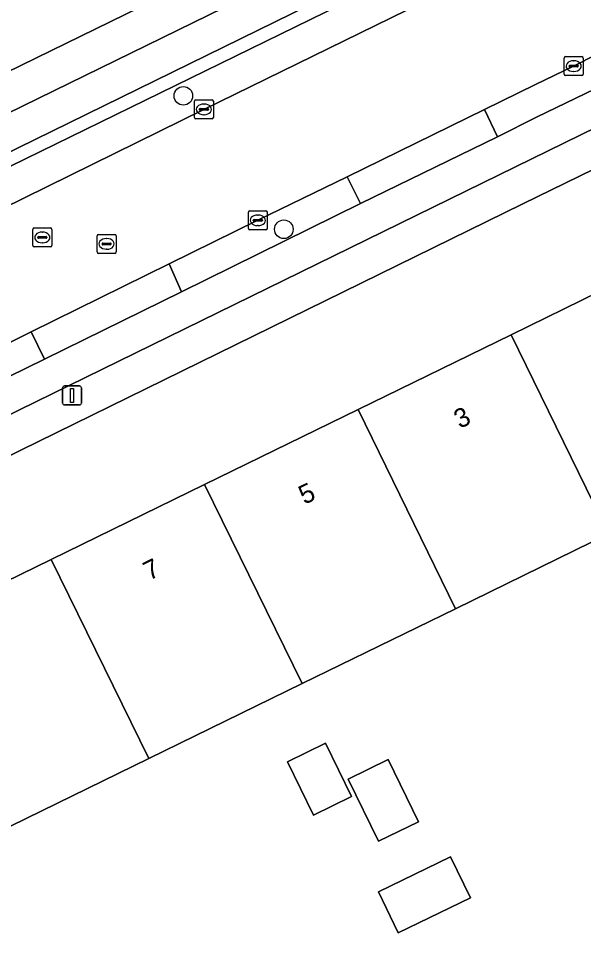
# Model space of a CAD drawing. Extents: x 160455 to 162082, y 388339 to 389736.
# Drawn here: x 160843.03 to 160872.78, y 388835.85 to 388885.46 of the extents above; entities that cross this region are included whole.
import ezdxf

# ---------------------------------------------------------------- set-up
doc = ezdxf.new("R2010")
doc.units = 0
for name, color, linetype in [('IMGEO_Berm_groen', 7, 'Continuous'), ('IMGEO_Boom', 7, 'Continuous'), ('IMGEO_Erf', 7, 'Continuous'), ('IMGEO_Fietspad_gesloten', 7, 'Continuous'), ('IMGEO_Fietspad_open', 7, 'Continuous'), ('IMGEO_Kolk', 7, 'Continuous'), ('IMGEO_Lichtmast', 7, 'Continuous'), ('IMGEO_Pand', 7, 'Continuous'), ('IMGEO_Pand_nummerreeks', 7, 'Continuous'), ('IMGEO_Parkeervlak_open', 7, 'Continuous'), ('IMGEO_Rijbaan_lokaal_gesloten', 7, 'Continuous'), ('IMGEO_Rioolput', 7, 'Continuous'), ('IMGEO_Verkeerseiland_open', 7, 'Continuous'), ('IMGEO_Voetpad_open', 7, 'Continuous')]:
    doc.layers.add(name, color=color, linetype=linetype)

msp = doc.modelspace()

# ---------------------------------------------------------------- linework, layer by layer
at = {"layer": 'IMGEO_Berm_groen'}
for points in [[(160875.412, 388882.733), (160874.659, 388884.176), (160872.282, 388882.972), (160870.262, 388882.003), (160867.584, 388880.687), (160868.27, 388879.237), (160870.367, 388880.302)], [(160861.035, 388875.725), (160860.334, 388877.136), (160855.63, 388874.844), (160850.95, 388872.547), (160851.6, 388871.082)], [(160844.374, 388867.53), (160843.672, 388868.965), (160840.796, 388867.541), (160839.938, 388867.126), (160835.602, 388865.027), (160835.171, 388864.819), (160835.881, 388863.365)]]:
    msp.add_lwpolyline(points, close=True, dxfattribs=at)
at = {"layer": 'IMGEO_Boom'}
for centre in [(160851.704, 388881.404), (160857.002, 388874.372)]:
    msp.add_circle(centre, 0.489, dxfattribs=at)
at = {"layer": 'IMGEO_Erf'}
for points in [[(160842.385, 388882.64), (160868.202, 388895.257)], [(160876.34, 388878.995), (160869.603, 388875.706), (160825.107, 388853.891), (160832.7, 388838.342), (160837.199, 388829.157), (160843.446, 388832.228), (160866.085, 388785.973), (160863.24, 388784.572), (160868.516, 388773.685), (160872.989, 388774.58)]]:
    msp.add_lwpolyline(points, dxfattribs=at)
for points in [[(160841.784, 388842.524), (160833.503, 388838.478), (160828.537, 388848.637), (160828.406, 388848.582), (160828.242, 388848.909), (160836.639, 388853.011), (160844.731, 388856.965), (160852.814, 388860.914), (160860.915, 388864.872), (160868.98, 388868.813), (160877.369, 388872.911), (160877.532, 388872.579), (160877.442, 388872.535), (160878.807, 388869.754), (160880.916, 388870.788), (160882.628, 388867.298), (160880.52, 388866.263), (160882.426, 388862.378), (160874.128, 388858.324), (160866.044, 388854.375), (160857.969, 388850.43), (160849.877, 388846.477)], [(160858.561, 388843.495), (160857.189, 388846.303), (160859.205, 388847.288), (160860.577, 388844.48)], [(160861.992, 388842.12), (160860.394, 388845.391), (160862.51, 388846.424), (160864.108, 388843.153)], [(160863.034, 388837.301), (160861.991, 388839.462), (160865.793, 388841.296), (160866.836, 388839.134)]]:
    msp.add_lwpolyline(points, close=True, dxfattribs=at)
at = {"layer": 'IMGEO_Fietspad_gesloten'}
for points in [[(160935.958, 388926.245), (160935.472, 388926.041), (160929.623, 388923.115), (160929.542, 388923.081), (160924.149, 388920.448), (160820.314, 388869.678), (160812.524, 388865.895), (160804.151, 388861.828), (160752.018, 388836.29), (160739.38, 388830.051), (160696.889, 388809.242), (160688.114, 388804.953), (160688.97, 388803.215), (160707.492, 388812.318), (160716.69, 388816.833), (160716.639, 388816.936), (160723.758, 388820.418), (160723.804, 388820.325), (160740.999, 388828.766), (160761.388, 388838.743), (160804.958, 388860.084), (160820.353, 388867.581)], [(160820.353, 388867.581), (160909.887, 388911.468), (160925.131, 388918.94), (160926.09, 388919.406), (160929.273, 388920.954), (160932.035, 388922.279)]]:
    msp.add_lwpolyline(points, dxfattribs=at)
at = {"layer": 'IMGEO_Fietspad_open'}
for points in [[(160936.65, 388912.778), (160936.045, 388912.477), (160933.62, 388911.27), (160933.39, 388911.155), (160932.517, 388910.743), (160888.134, 388888.983), (160875.412, 388882.733), (160870.367, 388880.302), (160868.27, 388879.237), (160861.035, 388875.725), (160851.6, 388871.082), (160844.374, 388867.53), (160835.881, 388863.365), (160828.618, 388859.824), (160821.23, 388856.204)], [(160822.105, 388854.6), (160868.356, 388877.242), (160931.655, 388908.25), (160932.559, 388908.693), (160933.452, 388909.127)]]:
    msp.add_lwpolyline(points, dxfattribs=at)
at = {"layer": 'IMGEO_Kolk'}
for p, q in [((160871.783, 388882.545), (160871.783, 388883.397)), ((160871.858, 388883.471), (160872.71, 388883.471)), ((160872.085, 388883.014), (160872.483, 388883.014)), ((160872.271, 388883.251), (160872.296, 388883.251)), ((160872.784, 388883.397), (160872.784, 388882.545)), ((160872.042, 388882.965), (160872.042, 388882.977)), ((160872.48, 388882.928), (160872.082, 388882.928)), ((160872.294, 388882.691), (160872.269, 388882.691)), ((160872.526, 388882.977), (160872.526, 388882.965)), ((160872.71, 388882.471), (160871.858, 388882.471)), ((160852.287, 388880.265), (160852.287, 388881.117)), ((160852.362, 388881.191), (160853.214, 388881.191)), ((160853.288, 388881.117), (160853.288, 388880.265)), ((160852.546, 388880.685), (160852.546, 388880.697)), ((160852.984, 388880.648), (160852.586, 388880.648)), ((160852.589, 388880.734), (160852.987, 388880.734)), ((160852.775, 388880.971), (160852.8, 388880.971)), ((160853.03, 388880.697), (160853.03, 388880.685)), ((160853.214, 388880.191), (160852.362, 388880.191)), ((160852.798, 388880.411), (160852.773, 388880.411)), ((160855.13, 388874.417), (160855.13, 388875.269)), ((160855.205, 388875.343), (160856.057, 388875.343)), ((160855.618, 388875.123), (160855.643, 388875.123)), ((160856.131, 388875.269), (160856.131, 388874.417)), ((160855.389, 388874.837), (160855.389, 388874.849)), ((160855.827, 388874.8), (160855.429, 388874.8)), ((160855.432, 388874.886), (160855.83, 388874.886)), ((160855.873, 388874.849), (160855.873, 388874.837)), ((160856.057, 388874.343), (160855.205, 388874.343)), ((160855.641, 388874.563), (160855.616, 388874.563))]:
    msp.add_line(p, q, dxfattribs=at)
for points in [[(160871.783, 388882.545), (160871.783, 388883.397)], [(160871.858, 388883.471), (160872.71, 388883.471)], [(160872.784, 388883.397), (160872.784, 388882.545)], [(160872.71, 388882.471), (160871.858, 388882.471)], [(160852.287, 388880.265), (160852.287, 388881.117)], [(160852.362, 388881.191), (160853.214, 388881.191)], [(160853.288, 388881.117), (160853.288, 388880.265)], [(160853.214, 388880.191), (160852.362, 388880.191)], [(160855.13, 388874.417), (160855.13, 388875.269)], [(160855.205, 388875.343), (160856.057, 388875.343)], [(160856.131, 388875.269), (160856.131, 388874.417)], [(160856.057, 388874.343), (160855.205, 388874.343)]]:
    msp.add_lwpolyline(points, dxfattribs=at)
for centre, radius, start, end in [((160871.86, 388883.395), 0.0765, 91.552, 178.448), ((160871.86, 388883.395), 0.0765, 91.552, 178.448), ((160872.082, 388882.974), 0.0403, 85.8775, 175.7526), ((160872.487, 388882.976), 0.0386, 1.7309, 96.639), ((160872.708, 388883.395), 0.0765, 1.552, 88.448), ((160872.708, 388883.395), 0.0765, 1.552, 88.448), ((160871.86, 388882.547), 0.0765, 181.552, 268.448), ((160871.86, 388882.547), 0.0765, 181.552, 268.448), ((160872.079, 388882.964), 0.0366, 178.938, 274.7102), ((160872.483, 388882.971), 0.043, 264.8664, 352.4533), ((160872.708, 388882.547), 0.0765, 271.552, 358.448), ((160872.708, 388882.547), 0.0765, 271.552, 358.448), ((160852.364, 388881.115), 0.0765, 91.552, 178.448), ((160852.364, 388881.115), 0.0765, 91.552, 178.448), ((160853.212, 388881.115), 0.0765, 1.552, 88.448), ((160853.212, 388881.115), 0.0765, 1.552, 88.448), ((160852.586, 388880.694), 0.0403, 85.8775, 175.7526), ((160852.583, 388880.684), 0.0366, 178.938, 274.7102), ((160852.987, 388880.691), 0.043, 264.8664, 352.4533), ((160852.991, 388880.696), 0.0386, 1.7309, 96.639), ((160852.364, 388880.267), 0.0765, 181.552, 268.448), ((160852.364, 388880.267), 0.0765, 181.552, 268.448), ((160853.212, 388880.267), 0.0765, 271.552, 358.448), ((160853.212, 388880.267), 0.0765, 271.552, 358.448), ((160855.207, 388875.267), 0.0765, 91.552, 178.448), ((160855.207, 388875.267), 0.0765, 91.552, 178.448), ((160856.055, 388875.267), 0.0765, 1.552, 88.448), ((160856.055, 388875.267), 0.0765, 1.552, 88.448), ((160855.429, 388874.846), 0.0403, 85.8775, 175.7526), ((160855.426, 388874.836), 0.0366, 178.938, 274.7102), ((160855.83, 388874.843), 0.043, 264.8664, 352.4533), ((160855.834, 388874.848), 0.0386, 1.7309, 96.639), ((160855.207, 388874.419), 0.0765, 181.552, 268.448), ((160855.207, 388874.419), 0.0765, 181.552, 268.448), ((160856.055, 388874.419), 0.0765, 271.552, 358.448), ((160856.055, 388874.419), 0.0765, 271.552, 358.448)]:
    msp.add_arc(centre, radius, start, end, dxfattribs=at)
for centre, major_axis, ratio, start_param, end_param in [((160872.27, 388882.971), (-0.387, 0.002), 0.722429, 4.712389, 7.853982), ((160872.295, 388882.971), (-0.39, 0.002), 0.717154, 1.570796, 4.712389), ((160852.774, 388880.691), (-0.387, 0.002), 0.722429, 4.712389, 7.853982), ((160852.799, 388880.691), (-0.39, 0.002), 0.717154, 1.570796, 4.712389), ((160855.617, 388874.843), (-0.387, 0.002), 0.722429, 4.712389, 7.853982), ((160855.642, 388874.843), (-0.39, 0.002), 0.717154, 1.570796, 4.712389)]:
    msp.add_ellipse(centre, major_axis=major_axis, ratio=ratio, start_param=start_param, end_param=end_param, dxfattribs=at)
at = {"layer": 'IMGEO_Lichtmast'}
for p, q in [((160845.335, 388865.214), (160845.335, 388866.014)), ((160845.335, 388866.014), (160845.335, 388865.214)), ((160845.435, 388866.114), (160846.225, 388866.114)), ((160846.225, 388866.114), (160845.435, 388866.114)), ((160846.325, 388866.014), (160846.325, 388865.214)), ((160846.325, 388865.214), (160846.325, 388866.014)), ((160846.225, 388865.114), (160845.435, 388865.114)), ((160845.435, 388865.114), (160846.225, 388865.114))]:
    msp.add_line(p, q, dxfattribs=at)
msp.add_lwpolyline([(160845.755, 388865.989), (160845.905, 388865.989), (160845.905, 388865.239), (160845.755, 388865.239), (160845.755, 388865.989)], dxfattribs=at)
for centre, start, end in [((160845.435, 388866.014), 90, 180), ((160845.435, 388866.014), 90, 180), ((160846.225, 388866.014), 0, 90), ((160846.225, 388866.014), 360, 90), ((160845.435, 388865.214), 180, 270), ((160845.435, 388865.214), 180, 270), ((160846.225, 388865.214), 270, 0), ((160846.225, 388865.214), 270, 0)]:
    msp.add_arc(centre, 0.1, start, end, dxfattribs=at)
at = {"layer": 'IMGEO_Pand'}
for points in [[(160880.52, 388866.263), (160878.807, 388869.754), (160877.442, 388872.535), (160877.532, 388872.579), (160877.369, 388872.911), (160868.98, 388868.813), (160874.128, 388858.324), (160882.426, 388862.378)], [(160866.044, 388854.375), (160874.128, 388858.324), (160868.98, 388868.813), (160860.915, 388864.872)], [(160852.814, 388860.914), (160857.969, 388850.43), (160866.044, 388854.375), (160860.915, 388864.872)], [(160849.877, 388846.477), (160857.969, 388850.43), (160852.814, 388860.914), (160844.731, 388856.965)], [(160849.877, 388846.477), (160844.731, 388856.965), (160836.639, 388853.011), (160841.784, 388842.524)], [(160857.189, 388846.303), (160858.561, 388843.495), (160860.577, 388844.48), (160859.205, 388847.288)], [(160861.992, 388842.12), (160864.108, 388843.153), (160862.51, 388846.424), (160860.394, 388845.391)], [(160863.034, 388837.301), (160866.836, 388839.134), (160865.793, 388841.296), (160861.991, 388839.462)]]:
    msp.add_lwpolyline(points, close=True, dxfattribs=at)
at = {"layer": 'IMGEO_Parkeervlak_open'}
msp.add_lwpolyline([(160866.313, 388889.309), (160836.249, 388874.605), (160837.066, 388872.948), (160837.429, 388873.127), (160852.789, 388880.69), (160868.404, 388888.341), (160869.671, 388888.959)], dxfattribs=at)
at = {"layer": 'IMGEO_Rijbaan_lokaal_gesloten'}
msp.add_lwpolyline([(160884.389, 388896.2), (160871.543, 388889.868), (160869.671, 388888.959), (160868.404, 388888.341), (160852.789, 388880.69), (160837.429, 388873.127), (160837.066, 388872.948), (160839.938, 388867.126), (160840.796, 388867.541), (160843.672, 388868.965), (160850.95, 388872.547), (160855.63, 388874.844), (160860.334, 388877.136), (160867.584, 388880.687), (160870.262, 388882.003), (160872.282, 388882.972), (160874.659, 388884.176)], dxfattribs=at)
at = {"layer": 'IMGEO_Rioolput'}
for p, q in [((160843.767, 388873.516), (160843.767, 388874.368)), ((160843.842, 388874.442), (160844.694, 388874.442)), ((160844.255, 388874.222), (160844.28, 388874.222)), ((160844.768, 388874.368), (160844.768, 388873.516)), ((160847.231, 388874.102), (160848.083, 388874.102)), ((160844.026, 388873.936), (160844.026, 388873.948)), ((160844.464, 388873.899), (160844.066, 388873.899)), ((160844.069, 388873.985), (160844.467, 388873.985)), ((160844.278, 388873.662), (160844.253, 388873.662)), ((160844.51, 388873.948), (160844.51, 388873.936)), ((160847.156, 388873.176), (160847.156, 388874.028)), ((160847.415, 388873.596), (160847.415, 388873.608)), ((160847.458, 388873.645), (160847.856, 388873.645)), ((160847.644, 388873.882), (160847.669, 388873.882)), ((160847.899, 388873.608), (160847.899, 388873.596)), ((160848.157, 388874.028), (160848.157, 388873.176)), ((160844.694, 388873.442), (160843.842, 388873.442)), ((160848.083, 388873.102), (160847.231, 388873.102)), ((160847.853, 388873.559), (160847.455, 388873.559)), ((160847.667, 388873.322), (160847.642, 388873.322))]:
    msp.add_line(p, q, dxfattribs=at)
for points in [[(160843.767, 388873.516), (160843.767, 388874.368)], [(160843.842, 388874.442), (160844.694, 388874.442)], [(160844.768, 388874.368), (160844.768, 388873.516)], [(160847.231, 388874.102), (160848.083, 388874.102)], [(160847.156, 388873.176), (160847.156, 388874.028)], [(160848.157, 388874.028), (160848.157, 388873.176)], [(160844.694, 388873.442), (160843.842, 388873.442)], [(160848.083, 388873.102), (160847.231, 388873.102)]]:
    msp.add_lwpolyline(points, dxfattribs=at)
for centre, radius, start, end in [((160843.844, 388874.366), 0.0765, 91.552, 178.448), ((160843.844, 388874.366), 0.0765, 91.552, 178.448), ((160844.692, 388874.366), 0.0765, 1.552, 88.448), ((160844.692, 388874.366), 0.0765, 1.552, 88.448), ((160847.233, 388874.026), 0.0765, 91.552, 178.448), ((160847.233, 388874.026), 0.0765, 91.552, 178.448), ((160848.081, 388874.026), 0.0765, 1.552, 88.448), ((160848.081, 388874.026), 0.0765, 1.552, 88.448), ((160844.066, 388873.945), 0.0403, 85.8775, 175.7526), ((160844.063, 388873.935), 0.0366, 178.938, 274.7102), ((160844.467, 388873.942), 0.043, 264.8664, 352.4533), ((160844.471, 388873.947), 0.0386, 1.7309, 96.639), ((160847.455, 388873.605), 0.0403, 85.8775, 175.7526), ((160847.452, 388873.595), 0.0366, 178.938, 274.7102), ((160847.856, 388873.602), 0.043, 264.8664, 352.4533), ((160847.86, 388873.607), 0.0386, 1.7309, 96.639), ((160843.844, 388873.518), 0.0765, 181.552, 268.448), ((160843.844, 388873.518), 0.0765, 181.552, 268.448), ((160844.692, 388873.518), 0.0765, 271.552, 358.448), ((160844.692, 388873.518), 0.0765, 271.552, 358.448), ((160847.233, 388873.178), 0.0765, 181.552, 268.448), ((160847.233, 388873.178), 0.0765, 181.552, 268.448), ((160848.081, 388873.178), 0.0765, 271.552, 358.448), ((160848.081, 388873.178), 0.0765, 271.552, 358.448)]:
    msp.add_arc(centre, radius, start, end, dxfattribs=at)
for centre, major_axis, ratio, start_param, end_param in [((160844.254, 388873.942), (-0.387, 0.002), 0.722429, 4.712389, 7.853982), ((160844.279, 388873.942), (-0.39, 0.002), 0.717154, 1.570796, 4.712389), ((160847.643, 388873.602), (-0.387, 0.002), 0.722429, 4.712389, 7.853982), ((160847.668, 388873.602), (-0.39, 0.002), 0.717154, 1.570796, 4.712389)]:
    msp.add_ellipse(centre, major_axis=major_axis, ratio=ratio, start_param=start_param, end_param=end_param, dxfattribs=at)
at = {"layer": 'IMGEO_Verkeerseiland_open'}
for points in [[(160902.415, 388905.053), (160903.765, 388905.697), (160903.541, 388906.153), (160910.727, 388909.682), (160909.887, 388911.468), (160820.353, 388867.581), (160804.958, 388860.084), (160761.388, 388838.743), (160740.999, 388828.766), (160723.804, 388820.325), (160724.107, 388819.706), (160738.585, 388826.804), (160740.267, 388827.638)], [(160823.121, 388868.185), (160831.931, 388872.494), (160836.249, 388874.605), (160866.313, 388889.309)]]:
    msp.add_lwpolyline(points, dxfattribs=at)
for points in [[(160868.27, 388879.237), (160867.584, 388880.687), (160860.334, 388877.136), (160861.035, 388875.725)], [(160850.95, 388872.547), (160843.672, 388868.965), (160844.374, 388867.53), (160851.6, 388871.082)]]:
    msp.add_lwpolyline(points, close=True, dxfattribs=at)
at = {"layer": 'IMGEO_Voetpad_open'}
for points in [[(160928.435, 388924.714), (160918.922, 388920.047), (160908.826, 388915.117), (160901.022, 388911.309), (160891.286, 388906.53), (160883.834, 388902.918), (160882.906, 388902.468), (160877.634, 388899.899), (160873.597, 388897.902), (160868.292, 388895.296), (160868.202, 388895.257), (160842.385, 388882.64), (160840.695, 388881.816), (160830.287, 388876.733), (160828.55, 388875.97), (160822.373, 388872.952), (160820.748, 388872.176), (160814.423, 388869.063), (160814.282, 388868.993), (160811.654, 388867.688), (160812.524, 388865.895), (160820.314, 388869.678), (160924.149, 388920.448)], [(160881.756, 388880.964), (160881.475, 388881.523), (160885.623, 388883.565), (160887.237, 388884.348), (160887.426, 388883.979), (160887.875, 388884.196), (160889.229, 388884.929), (160897.842, 388889.158), (160897.619, 388889.615), (160898.606, 388890.098), (160898.851, 388889.568), (160908.085, 388894.116), (160911.106, 388895.713), (160912.86, 388896.392), (160932.67, 388906.09), (160931.655, 388908.25), (160868.356, 388877.242), (160822.105, 388854.6)], [(160821.137, 388851.908), (160825.107, 388853.891), (160869.603, 388875.706), (160876.34, 388878.995)]]:
    msp.add_lwpolyline(points, dxfattribs=at)

# ---------------------------------------------------------------- texts
at = {"layer": 'IMGEO_Pand_nummerreeks'}
for s, p in [('3', (160866.279, 388863.843)), ('5', (160858.091, 388859.843)), ('7', (160849.904, 388855.842))]:
    msp.add_text(s, height=1, rotation=26.0388, dxfattribs=at).set_placement(p)

doc.saveas('drawing.dxf')
